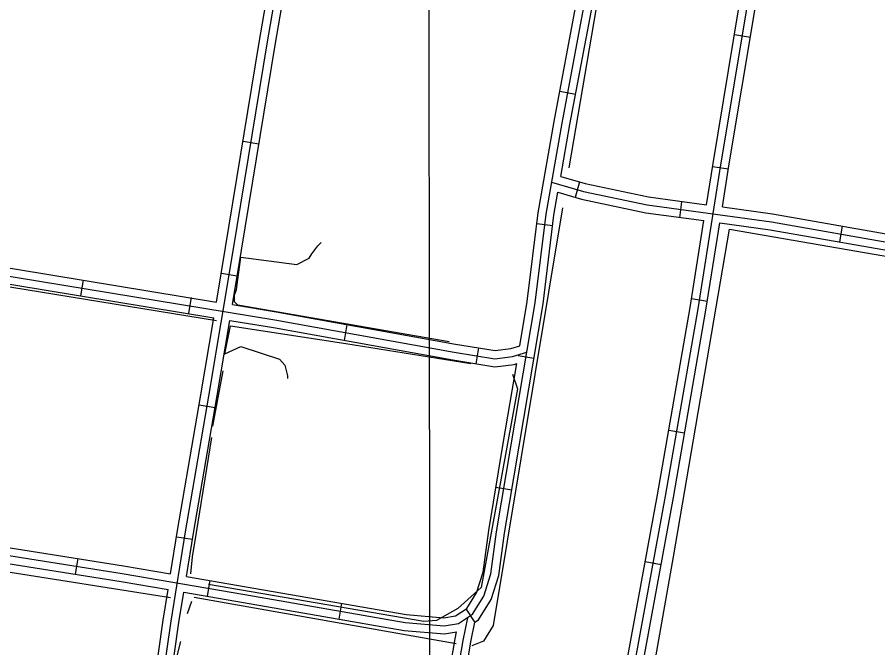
# Model space of a CAD drawing. Extents: x 3313442 to 3351311, y 721974 to 747360.
# Drawn here: x 3327283 to 3328891, y 743483 to 744662 of the extents above; entities that cross this region are included whole.
import ezdxf

# ---------------------------------------------------------------- set-up
doc = ezdxf.new("R2010")
doc.units = 0
for name, color, linetype in [('V-GRID-MAJR', 7, 'Continuous'), ('V-ROAD-CNTR', 7, 'Continuous'), ('V-TOPO-SHOR', 7, 'Continuous')]:
    doc.layers.add(name, color=color, linetype=linetype)

msp = doc.modelspace()

# ---------------------------------------------------------------- linework, layer by layer
at = {"layer": 'V-GRID-MAJR'}
msp.add_spline([(3328075.066, 727366.2760000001), (3328067.1350000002, 733424.949), (3328059.2, 739486.706), (3328051.265, 745548.495), (3328051.261, 745551.547)], degree=3, dxfattribs=at)
at = {"layer": 'V-ROAD-CNTR'}
for p, q in [((3328623.277716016, 744629.8867131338), (3328652.868656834, 744624.945723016)), ((3328296.7843690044, 744523.9529250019), (3328326.269310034, 744518.41393608)), ((3327704.721553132, 744430.490111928), (3327734.3274939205, 744425.6411216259)), ((3328582.133798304, 744383.172206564), (3328611.7637390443, 744378.4722159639)), ((3328333.650295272, 744354.236264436), (3328325.1253123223, 744325.4733219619)), ((3328524.4569136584, 744316.9913389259), (3328520.3789218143, 744287.2703983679)), ((3328253.662455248, 744276.76441938), (3328283.438395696, 744273.1074266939)), ((3328824.746313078, 744271.620429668), (3328819.5543234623, 744242.0724887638)), ((3327664.1366343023, 744183.866605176), (3327693.7235751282, 744178.902615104)), ((3327405.6451512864, 744170.750631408), (3327400.7761610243, 744141.1486906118)), ((3327607.514747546, 744138.1786965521), (3327602.645757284, 744108.5767557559)), ((3328542.967876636, 744136.260700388), (3328572.596817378, 744131.5607097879)), ((3327898.8911647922, 744087.510797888), (3327893.5631754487, 744057.9878569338)), ((3328144.789672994, 744043.8968851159), (3328139.9696826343, 744014.2869443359)), ((3328218.770525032, 744029.9469130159), (3328248.354465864, 744024.9679229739)), ((3327622.6977171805, 743937.387098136), (3327652.263658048, 743932.303108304)), ((3328500.463961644, 743890.1251926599), (3328530.0219025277, 743884.9912029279)), ((3328177.34660788, 743783.3904061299), (3328206.9345487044, 743778.4374160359)), ((3327580.419801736, 743690.83559124), (3327610.035742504, 743686.0506008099)), ((3327395.70817116, 743650.1846725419), (3327391.0111805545, 743620.554731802)), ((3328456.458049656, 743644.184684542), (3328485.9629906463, 743638.7556954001)), ((3327642.475677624, 743608.9787549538), (3327637.4056877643, 743579.41081409)), ((3327888.8461848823, 743566.361840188), (3327883.716195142, 743536.8028993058)), ((3328121.309719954, 743555.691861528), (3328137.688687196, 743530.5579117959))]:
    msp.add_line(p, q, dxfattribs=at)
for points in [[(3326603.9447546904, 743764.619443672), (3326709.08454441, 743743.6894855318), (3327090.195782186, 743683.4306060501), (3327479.014004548, 743621.7907293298), (3327708.024546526, 743582.5198078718), (3328007.5079475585, 743530.5429118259), (3328080.7858010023, 743524.1979245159), (3328107.04674848, 743528.4939159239), (3328133.699695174, 743545.8618811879), (3328154.943652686, 743579.7488134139), (3328167.91162675, 743621.2557303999), (3328178.58160541, 743699.9155730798), (3328205.815550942, 743862.608247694), (3328250.54646148, 744128.360716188), (3328270.914420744, 744294.1843845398), (3328300.867360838, 744464.4380440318), (3328342.8342769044, 744687.8455972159), (3328392.042178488, 744970.3430322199), (3328420.637121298, 745154.5096638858), (3328465.028032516, 745443.5460858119), (3328484.288993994, 745554.983862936)], [(3327433.0520964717, 742651.551669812), (3327433.35809586, 742689.4545940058), (3327445.537071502, 742774.0184248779), (3327488.56298545, 743023.1039267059), (3327542.518877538, 743338.7912953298), (3327570.055822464, 743532.6639075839), (3327597.083768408, 743699.93057305), (3327640.735681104, 743953.771065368), (3327686.9485886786, 744229.1705145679), (3327749.7144631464, 744612.3937481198), (3327795.269372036, 744876.756219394), (3327826.5873094, 745086.9617989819), (3327852.649257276, 745237.3724981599), (3327880.954200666, 745410.4071520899), (3327904.4411536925, 745554.1408646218)], [(3328298.54136549, 744364.6432436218), (3328315.6253313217, 744461.7540493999), (3328357.594247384, 744685.1736025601), (3328406.8431488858, 744967.905037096), (3328435.46109165, 745152.220668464), (3328479.833002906, 745441.1300906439), (3328499.0699644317, 745552.4288680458)], [(3328344.523273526, 742851.686269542), (3328355.2502520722, 742905.96216099), (3328390.7521810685, 743138.687695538), (3328438.6640852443, 743464.5690437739), (3328494.209974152, 743766.4814399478), (3328555.093852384, 744116.9627389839), (3328597.8587668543, 744386.5601997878), (3328646.368669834, 744677.0996187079), (3328699.886562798, 744997.2229784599), (3328751.2994599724, 745321.4233300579), (3328790.7603810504, 745555.4298620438)], [(3328570.761821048, 744311.4823499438), (3328583.053796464, 744388.970194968), (3328631.573699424, 744679.5696137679), (3328685.0815924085, 744999.6339736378), (3328736.4964895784, 745323.845325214), (3328775.046412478, 745552.453867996)], [(3328600.489761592, 744307.4033581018), (3328612.663737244, 744384.150204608), (3328661.163640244, 744674.6296236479), (3328714.691533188, 744994.8119832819), (3328766.102430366, 745319.0013349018), (3328805.551351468, 745552.9358670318)], [(3327655.0526524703, 744129.727713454), (3327672.1506182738, 744231.6235096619), (3327734.921492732, 744614.8797431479), (3327780.458401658, 744879.1352146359), (3327811.77733902, 745089.34779421), (3327819.381323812, 745133.2287064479)], [(3327684.6535932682, 744124.858723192), (3327701.746559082, 744226.7175194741), (3327764.50743356, 744609.9077530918), (3327810.080342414, 744874.3772241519), (3327841.3972797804, 745084.5758037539), (3327848.9512646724, 745128.1697165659)], [(3328221.732519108, 744047.5398778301), (3328235.699491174, 744130.5207118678), (3328256.073450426, 744296.3993801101), (3328286.1093903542, 744467.1220386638), (3328328.0743064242, 744690.517591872), (3328377.24120809, 744972.781027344), (3328386.9331887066, 745035.2069024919)], [(3324394.06917445, 744652.569667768), (3324447.96406666, 744640.507691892), (3324667.731627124, 744600.4537719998), (3324794.059374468, 744580.154812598), (3325234.0134945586, 744509.376954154), (3325585.56679145, 744450.3820721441), (3325730.77650103, 744427.8121172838), (3326259.423443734, 744339.475293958), (3326588.9797846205, 744287.4783979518), (3326787.263388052, 744255.6684615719), (3327278.911404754, 744176.3946201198), (3327764.3194339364, 744096.5537798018), (3328099.1887641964, 744036.1229006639), (3328175.4366117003, 744023.70992549), (3328208.117546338, 744027.7419174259), (3328234.980492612, 744035.8819011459)], [(3328281.4493996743, 744354.0642647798), (3328340.7062811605, 744336.500299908), (3328459.7570430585, 744311.5743497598), (3328692.224578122, 744279.6764135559), (3329063.793834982, 744214.3855441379), (3329324.320313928, 744168.4356360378), (3329467.716027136, 744143.2186864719)], [(3328298.54136549, 744364.6432436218), (3328344.3802738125, 744351.0562707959), (3328462.317037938, 744326.3633201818), (3328570.761821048, 744311.4823499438)], [(3328138.1256863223, 743530.8419112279), (3328144.654673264, 743535.0969027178), (3328168.682625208, 743573.4248260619), (3328182.605597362, 743617.9877369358), (3328193.4145757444, 743697.6685775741), (3328220.6085213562, 743860.12525266), (3328265.393431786, 744126.2007205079), (3328285.755391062, 744291.9693889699), (3328293.3093759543, 744334.903303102)], [(3328293.3093759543, 744334.903303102), (3328337.0322885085, 744321.94432902), (3328457.197048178, 744296.7853793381), (3328566.06083045, 744281.847409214)], [(3328600.489761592, 744307.4033581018), (3328694.5425734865, 744294.4983839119), (3329066.3948297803, 744229.158514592), (3329158.3396458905, 744212.942547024)], [(3326704.64955328, 744284.11440468), (3326789.6453832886, 744270.4784319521), (3327281.322399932, 744191.1995905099), (3327655.0526524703, 744129.727713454)], [(3328363.66123525, 742871.1522306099), (3328370.029222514, 742903.3761661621), (3328405.5871513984, 743136.4656999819), (3328453.465055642, 743462.120048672), (3328508.97594462, 743763.84044523), (3328569.8918227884, 744114.503743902), (3328595.788770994, 744277.7694173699)], [(3328414.4171337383, 743402.767167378), (3328423.8631148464, 743467.0180388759), (3328479.444003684, 743769.1224346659), (3328540.29588198, 744119.421734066), (3328566.06083045, 744281.847409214)], [(3328595.788770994, 744277.7694173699), (3328689.906582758, 744264.8544431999), (3329061.192840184, 744199.612573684), (3329321.71931913, 744153.6626655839), (3329450.02906251, 744131.0987107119)], [(3326700.0555624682, 744254.466463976), (3326784.881392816, 744240.8584911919), (3327276.5004095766, 744161.58964973), (3327650.0876624, 744100.1407726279)], [(3327684.6535932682, 744124.858723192), (3327766.868428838, 744111.3357502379), (3328101.725759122, 744050.9068710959), (3328175.729611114, 744038.85989519), (3328205.0015525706, 744042.4708879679), (3328221.732519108, 744047.5398778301)], [(3327569.221824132, 743621.54072983), (3327582.2877980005, 743702.398568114), (3327625.9477106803, 743956.283060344), (3327650.0876624, 744100.1407726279)], [(3327598.791764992, 743616.4697399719), (3327611.8797388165, 743697.4625779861), (3327655.5236515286, 743951.2590703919), (3327679.689603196, 744095.2727823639)], [(3327679.689603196, 744095.2727823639), (3327761.770439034, 744081.771809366), (3328096.65176927, 744021.3389302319), (3328175.143612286, 744008.55995579), (3328211.233540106, 744013.0129468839), (3328216.1725302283, 744014.508943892)], [(3327598.791764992, 743616.4697399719), (3327710.5745414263, 743597.3017783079), (3328009.4409436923, 743545.4318820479), (3328080.212802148, 743539.3038943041), (3328101.505759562, 743542.7868873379), (3328122.744717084, 743556.626859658), (3328141.2046801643, 743586.072800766), (3328153.2176561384, 743624.5237238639), (3328163.748635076, 743702.1625685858), (3328191.022580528, 743865.091242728), (3328216.1725302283, 744014.508943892)], [(3326617.641727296, 743777.1864185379), (3326711.721539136, 743758.4584559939), (3327092.541777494, 743698.2455764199), (3327481.4559996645, 743636.59069973), (3327569.221824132, 743621.54072983)], [(3326613.446735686, 743747.433478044), (3326706.447549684, 743728.92051507), (3327087.849786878, 743668.6156356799), (3327476.572009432, 743606.99075893), (3327564.435833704, 743591.9237890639)], [(3327418.1461262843, 742663.296646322), (3327418.3671258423, 742690.5895917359), (3327430.7201011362, 742776.364420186), (3327473.780015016, 743025.6439216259), (3327527.69790718, 743341.1102906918), (3327555.224852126, 743534.914903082), (3327564.435833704, 743591.9237890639)], [(3327448.2080661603, 742670.7836313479), (3327448.349065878, 742688.3195962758), (3327460.3540418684, 742771.67242957), (3327503.345955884, 743020.5639317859), (3327557.3398478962, 743336.472299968), (3327584.886792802, 743530.412912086), (3327594.006774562, 743586.852799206)], [(3327594.006774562, 743586.852799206), (3327705.4745516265, 743567.737837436), (3328005.5749514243, 743515.653941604), (3328081.358799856, 743509.0919547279), (3328103.804754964, 743512.7639473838)], [(3327997.804966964, 742775.486421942), (3328002.573957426, 742822.129328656), (3328055.612851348, 743130.382712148), (3328094.6837732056, 743373.9922249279), (3328115.840730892, 743496.758979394), (3328124.5177135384, 743539.16589458)], [(3328122.723717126, 743448.3770761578), (3328130.5827014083, 743493.9809849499), (3328138.1256863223, 743530.8419112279)], [(3327983.9679946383, 742787.62739766), (3327987.7039871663, 742824.1663245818), (3328040.8158809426, 743132.8427072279), (3328079.8868028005, 743376.453220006), (3328101.098760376, 743499.5369738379), (3328103.804754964, 743512.7639473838)]]:
    msp.add_lwpolyline(points, dxfattribs=at)
at = {"layer": 'V-TOPO-SHOR'}
for p, q in [((3327648.335778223, 743897.5632131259), (3327667.7822157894, 744000.8103749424)), ((3326786.6350000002, 743701.282), (3327569.0739661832, 743576.819271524)), ((3327600.9373245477, 743547.2089328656), (3327609.0900576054, 743570.2362008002)), ((3327613.5588397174, 743577.5026288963), (3328103.0311796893, 743490.7961996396)), ((3327562.0850002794, 743392.8413329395), (3327588.6574880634, 743494.6728000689))]:
    msp.add_line(p, q, dxfattribs=at)
for points in [[(3328659.7073046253, 744864.9629000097), (3328402.6219326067, 744902.8916620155), (3328313.8012147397, 744380.6696587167)], [(3328301.863056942, 744305.8910891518), (3328171.8727786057, 743524.5708990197), (3328153.9976501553, 743495.5051866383), (3328132.540044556, 743486.6690962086)], [(3328465.530495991, 743406.065327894), (3328509.497702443, 743653.4283045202), (3328613.9405290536, 744266.1897172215), (3329439.302440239, 744123.1347712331)], [(3327655.275700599, 744094.341919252), (3327080.423863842, 744188.090737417), (3326864.791950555, 744221.3083828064), (3326710.9313047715, 744244.7741983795), (3326695.4260133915, 744245.2739944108), (3326691.7709775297, 744243.0039025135), (3326689.943459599, 744241.8688565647)], [(3328089.8092111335, 744055.2621753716), (3327695.0385211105, 744124.1030119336), (3327688.670819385, 744130.2780377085), (3327688.4781434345, 744142.8207652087), (3327692.383077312, 744152.8435027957), (3327700.3073891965, 744213.4797243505), (3327804.9394949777, 744199.9584145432), (3327828.0047560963, 744211.7514479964), (3327833.044735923, 744219.9466676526), (3327844.259741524, 744234.5095890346), (3327850.4347672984, 744240.87729076)], [(3327670.609325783, 744032.9560036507), (3327681.246303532, 744085.1471075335), (3327896.878216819, 744051.9294621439), (3328130.285513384, 744014.5569848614)], [(3327670.609325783, 744032.9560036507), (3327700.292186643, 744046.326657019), (3327772.9713396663, 744023.0897297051), (3327782.7441792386, 744011.432150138), (3327787.4770389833, 743991.5793509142), (3327787.91961295, 743986.7892691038)], [(3328208.4472202, 743994.7251953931), (3328217.72026374, 743967.5623244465), (3328149.6291212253, 743596.049571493), (3328105.9613668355, 743556.2657412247), (3328066.448444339, 743534.2572942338), (3328042.498035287, 743532.0444244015), (3327639.974699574, 743601.1351589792)], [(3327607.1938209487, 743621.2950782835), (3327610.0209309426, 743653.4407069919), (3327617.4454467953, 743698.571637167), (3327646.451038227, 743876.132793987)]]:
    msp.add_lwpolyline(points, dxfattribs=at)

doc.saveas('drawing.dxf')
